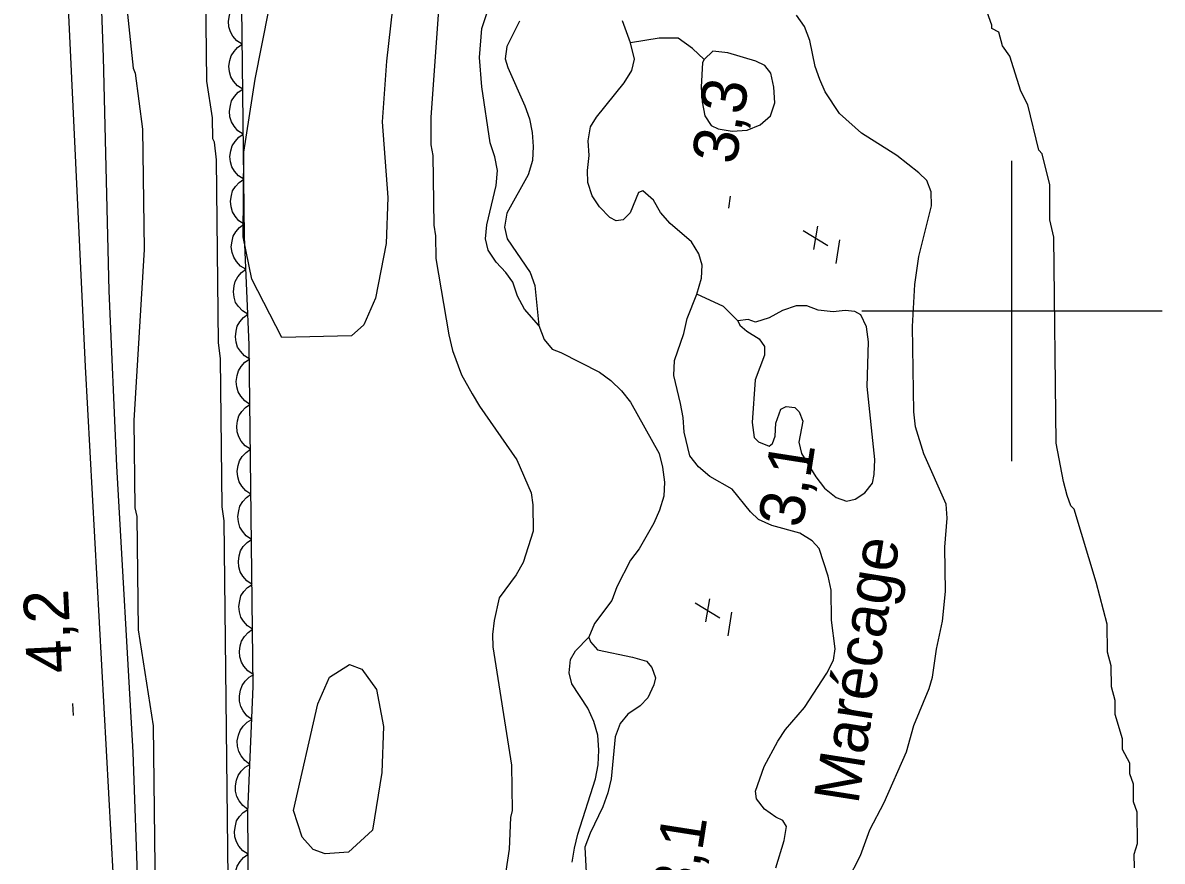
# Model space of a CAD drawing. Extents: x 282461 to 284471, y 5554090 to 5557646.
# Drawn here: x 283534.2 to 283610, y 5556563.4 to 5556619.2 of the extents above; entities that cross this region are included whole.
import ezdxf

# ---------------------------------------------------------------- set-up
doc = ezdxf.new("R2010")
doc.units = 0
for name, color, linetype in [('Niveau 1', 7, 'Continuous'), ('Niveau 2', 7, 'Continuous'), ('Niveau 21', 7, 'Continuous'), ('Niveau 3', 7, 'Continuous'), ('Niveau 4', 7, 'Continuous'), ('Niveau 44', 7, 'Continuous'), ('Niveau 61', 7, 'Continuous'), ('Niveau 7', 7, 'Continuous')]:
    doc.layers.add(name, color=color, linetype=linetype)

msp = doc.modelspace()

# ---------------------------------------------------------------- linework, layer by layer
at = {"layer": 'Niveau 1'}
for points in [[(283549.63, 5556615.42), (283551.01, 5556622.39), (283553.7, 5556631.9), (283554.8, 5556634.65), (283555.82, 5556637.75), (283556.51, 5556642.25), (283557.2, 5556642.34), (283557.75, 5556641.57), (283558.01, 5556639.81), (283560.03, 5556634.19), (283559.9, 5556632.17), (283559.86, 5556629.78), (283558.36, 5556616.64), (283558.07, 5556612.58), (283558.46, 5556607.56), (283558.34, 5556604.48), (283557.63, 5556600.84), (283556.86, 5556599.08), (283556.03, 5556598.35), (283551.4, 5556598.22), (283549.4, 5556602.11), (283548.84, 5556604.93), (283548.87, 5556610.57), (283549.63, 5556615.42)], [(283554.28, 5556563.85), (283553.49, 5556564.14), (283552.76, 5556564.96), (283552.17, 5556566.74), (283553.8, 5556573.85), (283554.58, 5556575.61), (283555.9, 5556576.46), (283556.73, 5556576.15), (283557.7, 5556574.8), (283558.17, 5556572.33), (283558.06, 5556569.27), (283557.43, 5556565.43), (283555.84, 5556563.96), (283554.28, 5556563.85)]]:
    msp.add_lwpolyline(points, dxfattribs=at)
at = {"layer": 'Niveau 2'}
for points in [[(283539.54, 5556686.09), (283538.9, 5556670.74), (283538.95, 5556666.56), (283539.07, 5556665.87), (283539.09, 5556664.36), (283539.84, 5556660.3), (283539.84, 5556659.72), (283540.09, 5556658.33), (283540.42, 5556629.98), (283540.55, 5556629.17), (283540.6, 5556624.87), (283541.51, 5556616.17), (283541.63, 5556615.82), (283542.14, 5556612.11), (283542.24, 5556604.09), (283541.55, 5556592.7), (283541.62, 5556586.89), (283541.75, 5556586.31), (283541.83, 5556578.76), (283542.84, 5556572.38), (283543.03, 5556555.54)], [(283547.88, 5556558.26), (283547.56, 5556586.03), (283547.43, 5556586.96), (283547.32, 5556596.83), (283547.19, 5556597.87), (283547.05, 5556610.07), (283546.92, 5556611.23), (283546.8, 5556611.46), (283546.78, 5556612.86), (283546.4, 5556615.29), (283546.23, 5556630.63)], [(283601.05, 5556613.72), (283600.58, 5556614.64), (283599.85, 5556616.96), (283599.38, 5556617.65), (283599.13, 5556618.57), (283598.67, 5556618.8), (283598.66, 5556619.03), (283596.02, 5556626.44)], [(283561.91, 5556621.28), (283561.31, 5556612.91), (283561.33, 5556611.05), (283561.46, 5556610.35), (283561.51, 5556605.71), (283561.63, 5556605.01), (283561.65, 5556603.5), (283562.52, 5556598.4), (283562.77, 5556597.36), (283563.37, 5556595.74), (283564.08, 5556594.47), (283564.56, 5556593.66), (283567.04, 5556590.09), (283567.99, 5556587.89), (283568.12, 5556587.08), (283568.14, 5556585.34), (283567.47, 5556583.24), (283567.01, 5556582.42), (283565.87, 5556580.89), (283565.54, 5556579.38), (283565.43, 5556578.45), (283565.44, 5556577.64), (283566.69, 5556569.75), (283566.73, 5556566.73), (283566.62, 5556566.26), (283566.53, 5556564.17), (283566.2, 5556561.96)], [(283608.15, 5556562.91), (283608.14, 5556563.84), (283608.36, 5556564.54), (283608.34, 5556566.63), (283608.1, 5556567.32), (283608.09, 5556568.48), (283607.85, 5556569.18), (283607.84, 5556569.88), (283607.36, 5556570.8), (283607.35, 5556571.5), (283606.87, 5556573.12), (283606.86, 5556574.05), (283606.62, 5556574.97), (283606.6, 5556576.37), (283606.36, 5556577.29), (283606.33, 5556579.15), (283605.61, 5556581.93), (283604.15, 5556586.8), (283603.92, 5556587.03), (283603.68, 5556587.72), (283603.43, 5556588.65), (283602.94, 5556591.2), (283602.78, 5556604.91), (283602.53, 5556606.06), (283602.51, 5556608.39), (283602.02, 5556610.47), (283601.78, 5556610.7), (283601.05, 5556613.72)]]:
    msp.add_lwpolyline(points, dxfattribs=at)
at = {"layer": 'Niveau 21'}
for points in [[(283540.19, 5556562.22), (283538.34, 5556596.29), (283537.04, 5556623.47), (283536.54, 5556636.07), (283536.18, 5556652.5), (283535.95, 5556667.31), (283535.97, 5556692.27), (283536.69, 5556714.12), (283537.28, 5556725.25), (283538.02, 5556736.58), (283539.05, 5556748.26), (283540.28, 5556760.1), (283542.69, 5556777.96), (283547.56, 5556808.1), (283549.94, 5556821.76), (283551.96, 5556832.47), (283555.67, 5556852.96), (283557.07, 5556859.9), (283558.59, 5556868.69), (283560.84, 5556880.1), (283566.77, 5556911.26)], [(283541.85, 5556561.22), (283541.51, 5556570.63), (283540.42, 5556589.67), (283539.9, 5556601.33), (283539.54, 5556616.89), (283539.11, 5556628.56), (283538.47, 5556638.72), (283537.99, 5556655.56), (283537.66, 5556663.51), (283537.68, 5556671.7), (283538.14, 5556699.04)]]:
    msp.add_lwpolyline(points, dxfattribs=at)
at = {"layer": 'Niveau 3'}
for p, q in [((283581.15, 5556606.84), (283581.27, 5556607.63)), ((283586.82, 5556604.1), (283587.07, 5556605.64)), ((283586.11, 5556605.36), (283587.74, 5556604.36)), ((283588.3, 5556603.16), (283588.54, 5556604.74)), ((283578.92, 5556580.56), (283580.55, 5556579.56)), ((283579.63, 5556579.3), (283579.88, 5556580.84)), ((283581.11, 5556578.36), (283581.35, 5556579.94)), ((283537.54, 5556573.06), (283537.5, 5556573.86))]:
    msp.add_line(p, q, dxfattribs=at)
at = {"layer": 'Niveau 4'}
for points in [[(283567.22, 5556619.3), (283566.37, 5556617.6), (283566.26, 5556616.79), (283566.44, 5556616.21), (283567.58, 5556613.66), (283567.88, 5556612.79), (283568.06, 5556611.87), (283568.13, 5556610.94), (283568.08, 5556610.01), (283567.8, 5556609.07), (283566.38, 5556606.5), (283566.22, 5556605.57), (283566.4, 5556604.81), (283567.94, 5556602.56), (283568.24, 5556601.7), (283568.5, 5556599.02), (283568.86, 5556598.1), (283569.39, 5556597.46), (283569.98, 5556597.24), (283572.55, 5556595.93), (283573.31, 5556595.36)], [(283584.28, 5556562.93), (283584.84, 5556564.74), (283585, 5556565.67), (283584.76, 5556566.08), (283584.29, 5556566.3), (283583.53, 5556566.82), (283583, 5556567.51), (283582.94, 5556568.03), (283583.5, 5556569.66), (283584.41, 5556571.36), (283584.92, 5556572.12), (283586.19, 5556573.59), (283587.67, 5556575.88), (283588.13, 5556576.75), (283588.23, 5556577.51), (283587.98, 5556579.42), (283587.96, 5556581.4), (283587.77, 5556582.33), (283587.17, 5556584.18), (283586.7, 5556584.7), (283585.88, 5556585.21), (283584.01, 5556585.72), (283583.13, 5556586.11), (283582.6, 5556586.63), (283581.37, 5556588.13), (283579.9, 5556588.98), (283579.14, 5556589.61), (283578.55, 5556590.36), (283578.18, 5556591.93), (283578.11, 5556592.91), (283577.93, 5556593.84), (283577.5, 5556595.7), (283577.54, 5556596.69), (283578.16, 5556598.5), (283578.38, 5556599.49), (283579.02, 5556601.12), (283579.34, 5556602.17), (283579.39, 5556603.04), (283579.15, 5556603.8), (283578.67, 5556604.61), (283577.26, 5556605.81), (283576.61, 5556606.56), (283576.14, 5556607.37), (283575.43, 5556608), (283575.14, 5556607.88), (283574.58, 5556606.54), (283574.12, 5556606.07), (283573.65, 5556606), (283573.24, 5556606.23), (283572.54, 5556606.92), (283572.06, 5556607.67), (283571.76, 5556608.54), (283571.75, 5556609.35), (283571.86, 5556610.34), (283571.79, 5556611.33), (283571.95, 5556612.26), (283572.35, 5556612.9), (283574.19, 5556615.19), (283574.7, 5556616.01), (283574.87, 5556616.77), (283574.61, 5556617.86), (283574.08, 5556619.32)], [(283579.52, 5556616.75), (283578.73, 5556617.48), (283577.79, 5556618.17), (283576.51, 5556618.16), (283574.61, 5556617.86)], [(283584.21, 5556613.86), (283584.14, 5556614.9), (283583.95, 5556615.83), (283583.54, 5556616.35), (283582.95, 5556616.63), (283581.08, 5556617.19), (283580.09, 5556617.3), (283579.52, 5556616.75), (283579.41, 5556616.53), (283579.31, 5556614.9), (283579.38, 5556613.92), (283579.56, 5556612.99), (283579.98, 5556612.35), (283580.45, 5556612.13), (283581.38, 5556611.96), (283582.37, 5556612.03), (283583.23, 5556612.39), (283583.93, 5556612.98), (283584.21, 5556613.86)], [(283581.76, 5556599.35), (283580.79, 5556600.3), (283579.02, 5556601.12)], [(283587.1, 5556600.05), (283586.34, 5556600.33), (283585.64, 5556600.33), (283584.72, 5556600.02), (283583.85, 5556599.55), (283582.92, 5556599.25), (283582.45, 5556599.42), (283581.76, 5556599.35), (283581.88, 5556599.06), (283582.35, 5556598.66), (283583.17, 5556598.15), (283583.52, 5556597.63), (283583.53, 5556597.05), (283582.91, 5556595.41), (283582.71, 5556592.56), (283582.84, 5556591.57), (283583.13, 5556591.29), (283583.83, 5556591), (283584.06, 5556591.18), (283584.23, 5556591.65), (283584.28, 5556592.52), (283584.62, 5556593.45), (283584.96, 5556593.63), (283585.55, 5556593.58), (283585.84, 5556593.29), (283586.08, 5556592.66), (283585.81, 5556591.26), (283585.99, 5556590.51), (283586.94, 5556588.95), (283587.53, 5556588.2), (283588.29, 5556587.57), (283588.99, 5556587.34), (283589.57, 5556587.47), (283590.21, 5556587.88), (283590.72, 5556588.53), (283590.83, 5556589.11), (283590.88, 5556590.1), (283590.36, 5556594.97), (283590.44, 5556597.94), (283590.31, 5556598.93), (283589.95, 5556599.74), (283589.54, 5556599.96), (283588.9, 5556600.02), (283588.09, 5556599.95), (283587.1, 5556600.05)], [(283573.31, 5556595.36), (283574.02, 5556594.67), (283574.61, 5556593.92), (283576.51, 5556590.51), (283576.75, 5556589.59), (283576.88, 5556588.6), (283576.83, 5556587.67), (283576.55, 5556586.73), (283576.16, 5556585.86), (283575.19, 5556584.16), (283574.62, 5556583.4), (283573.71, 5556581.64), (283573.37, 5556580.71), (283572.22, 5556579.19), (283571.84, 5556578.27), (283571.95, 5556577.96), (283572.42, 5556577.44), (283574.75, 5556576.95), (283575.68, 5556576.67), (283576.04, 5556576.26), (283576.28, 5556575.57), (283576.17, 5556575.1), (283575.77, 5556574.23), (283575.25, 5556573.7), (283574.44, 5556573.16), (283573.93, 5556572.52), (283573.59, 5556571.64), (283573.33, 5556568.85), (283573.11, 5556567.92), (283572.77, 5556566.98), (283571.92, 5556565.23), (283571.58, 5556564.3), (283571.66, 5556562.61)]]:
    msp.add_lwpolyline(points, dxfattribs=at)
at = {"layer": 'Niveau 44'}
for points in [[(283549.19, 5556561.05), (283549.13, 5556566.62), (283549.5, 5556574.99), (283549.23, 5556597.75), (283548.91, 5556604.94), (283548.62, 5556629.79), (283548.3, 5556637.68), (283547.83, 5556678.09), (283548.47, 5556682.98), (283549.84, 5556685.32), (283552.98, 5556686.62), (283555.77, 5556686.88), (283557.16, 5556686.67), (283559.51, 5556686.82)], [(283548.76, 5556617.76), (283548.41, 5556617.99), (283548.15, 5556618.3), (283547.98, 5556618.58), (283547.88, 5556618.92), (283547.85, 5556619.29), (283547.91, 5556619.67), (283547.99, 5556619.98), (283548.18, 5556620.28), (283548.43, 5556620.55), (283548.73, 5556620.76)], [(283548.8, 5556614.76), (283548.45, 5556614.99), (283548.19, 5556615.3), (283548.01, 5556615.58), (283547.92, 5556615.92), (283547.88, 5556616.29), (283547.94, 5556616.67), (283548.03, 5556616.98), (283548.22, 5556617.28), (283548.46, 5556617.55), (283548.76, 5556617.76)], [(283548.83, 5556611.76), (283548.48, 5556611.99), (283548.22, 5556612.31), (283548.05, 5556612.59), (283547.95, 5556612.93), (283547.92, 5556613.29), (283547.98, 5556613.67), (283548.06, 5556613.99), (283548.25, 5556614.28), (283548.5, 5556614.56), (283548.8, 5556614.76)], [(283548.87, 5556608.77), (283548.52, 5556609), (283548.26, 5556609.31), (283548.08, 5556609.59), (283547.99, 5556609.93), (283547.95, 5556610.29), (283548.01, 5556610.67), (283548.1, 5556610.99), (283548.29, 5556611.28), (283548.53, 5556611.56), (283548.83, 5556611.76)], [(283548.9, 5556605.77), (283548.55, 5556606), (283548.29, 5556606.31), (283548.12, 5556606.59), (283548.02, 5556606.93), (283547.99, 5556607.3), (283548.05, 5556607.68), (283548.13, 5556607.99), (283548.32, 5556608.29), (283548.57, 5556608.56), (283548.87, 5556608.77)], [(283549.01, 5556602.77), (283548.65, 5556602.99), (283548.38, 5556603.3), (283548.2, 5556603.57), (283548.09, 5556603.9), (283548.04, 5556604.27), (283548.09, 5556604.65), (283548.16, 5556604.97), (283548.35, 5556605.27), (283548.58, 5556605.55), (283548.87, 5556605.77)], [(283549.14, 5556599.78), (283548.78, 5556600), (283548.51, 5556600.3), (283548.33, 5556600.57), (283548.23, 5556600.91), (283548.18, 5556601.28), (283548.22, 5556601.66), (283548.3, 5556601.97), (283548.48, 5556602.28), (283548.72, 5556602.56), (283549.01, 5556602.77)], [(283549.27, 5556596.78), (283548.92, 5556597), (283548.65, 5556597.31), (283548.46, 5556597.58), (283548.36, 5556597.91), (283548.31, 5556598.28), (283548.36, 5556598.66), (283548.43, 5556598.98), (283548.61, 5556599.28), (283548.85, 5556599.56), (283549.14, 5556599.78)], [(283549.28, 5556593.78), (283548.93, 5556594.01), (283548.67, 5556594.33), (283548.49, 5556594.61), (283548.4, 5556594.95), (283548.36, 5556595.31), (283548.42, 5556595.69), (283548.51, 5556596.01), (283548.7, 5556596.3), (283548.95, 5556596.58), (283549.24, 5556596.78)], [(283549.31, 5556590.79), (283548.96, 5556591.02), (283548.7, 5556591.33), (283548.53, 5556591.61), (283548.44, 5556591.95), (283548.4, 5556592.32), (283548.46, 5556592.69), (283548.54, 5556593.01), (283548.73, 5556593.3), (283548.98, 5556593.58), (283549.28, 5556593.78)], [(283549.35, 5556587.79), (283549, 5556588.02), (283548.74, 5556588.33), (283548.56, 5556588.61), (283548.47, 5556588.95), (283548.43, 5556589.32), (283548.49, 5556589.7), (283548.58, 5556590.01), (283548.77, 5556590.31), (283549.02, 5556590.58), (283549.31, 5556590.79)], [(283549.38, 5556584.79), (283549.04, 5556585.02), (283548.78, 5556585.33), (283548.6, 5556585.61), (283548.51, 5556585.95), (283548.47, 5556586.32), (283548.53, 5556586.7), (283548.61, 5556587.01), (283548.8, 5556587.31), (283549.05, 5556587.58), (283549.35, 5556587.79)], [(283549.42, 5556581.79), (283549.07, 5556582.02), (283548.81, 5556582.34), (283548.64, 5556582.62), (283548.54, 5556582.95), (283548.51, 5556583.32), (283548.57, 5556583.7), (283548.65, 5556584.02), (283548.84, 5556584.31), (283549.09, 5556584.59), (283549.38, 5556584.79)], [(283549.45, 5556578.8), (283549.11, 5556579.03), (283548.85, 5556579.34), (283548.67, 5556579.62), (283548.58, 5556579.96), (283548.54, 5556580.32), (283548.6, 5556580.7), (283548.68, 5556581.02), (283548.88, 5556581.31), (283549.12, 5556581.59), (283549.42, 5556581.79)], [(283549.49, 5556575.8), (283549.14, 5556576.03), (283548.88, 5556576.34), (283548.71, 5556576.62), (283548.61, 5556576.96), (283548.58, 5556577.33), (283548.64, 5556577.71), (283548.72, 5556578.02), (283548.91, 5556578.32), (283549.16, 5556578.59), (283549.45, 5556578.8)], [(283549.4, 5556572.8), (283549.07, 5556573.05), (283548.83, 5556573.38), (283548.67, 5556573.67), (283548.59, 5556574.01), (283548.58, 5556574.38), (283548.66, 5556574.75), (283548.76, 5556575.06), (283548.97, 5556575.35), (283549.23, 5556575.61), (283549.54, 5556575.8)], [(283549.27, 5556569.81), (283548.94, 5556570.06), (283548.69, 5556570.38), (283548.53, 5556570.67), (283548.46, 5556571.02), (283548.44, 5556571.38), (283548.52, 5556571.76), (283548.63, 5556572.07), (283548.83, 5556572.35), (283549.1, 5556572.61), (283549.4, 5556572.8)], [(283549.14, 5556566.81), (283548.8, 5556567.06), (283548.56, 5556567.39), (283548.4, 5556567.68), (283548.33, 5556568.02), (283548.31, 5556568.39), (283548.39, 5556568.76), (283548.49, 5556569.07), (283548.7, 5556569.36), (283548.96, 5556569.62), (283549.27, 5556569.81)], [(283549.16, 5556563.82), (283548.81, 5556564.05), (283548.55, 5556564.36), (283548.38, 5556564.64), (283548.28, 5556564.98), (283548.25, 5556565.34), (283548.31, 5556565.72), (283548.39, 5556566.04), (283548.58, 5556566.33), (283548.83, 5556566.61), (283549.13, 5556566.81)], [(283549.19, 5556560.82), (283548.84, 5556561.05), (283548.59, 5556561.36), (283548.41, 5556561.64), (283548.32, 5556561.98), (283548.28, 5556562.35), (283548.34, 5556562.73), (283548.43, 5556563.04), (283548.62, 5556563.34), (283548.86, 5556563.61), (283549.16, 5556563.82)]]:
    msp.add_lwpolyline(points, dxfattribs=at)
at = {"layer": 'Niveau 61'}
for points in [[(283600, 5556590), (283600, 5556610)], [(283590, 5556600), (283610, 5556600)]]:
    msp.add_lwpolyline(points, dxfattribs=at)
at = {"layer": 'Niveau 7'}
for points in [[(283568.5, 5556599.02), (283567.56, 5556600.12), (283567.08, 5556600.98), (283566.78, 5556601.91), (283566.31, 5556602.55), (283565.66, 5556603.24), (283565.13, 5556604.04), (283564.95, 5556604.8), (283565.05, 5556605.73), (283565.66, 5556608.35), (283565.76, 5556609.34), (283565.58, 5556610.27), (283565.28, 5556611.2), (283564.71, 5556614.91), (283564.57, 5556616.88), (283564.72, 5556618.8), (283565.34, 5556620.67)], [(283595.58, 5556581.31), (283595.54, 5556584.28), (283595.69, 5556586.2), (283595.63, 5556587.13), (283594.13, 5556590.48), (283593.59, 5556592.28), (283593.46, 5556593.27), (283593.39, 5556598.96), (283593.54, 5556601.75), (283593.8, 5556603.62), (283594.64, 5556607), (283594.63, 5556607.93), (283594.33, 5556608.68), (283593.8, 5556609.2), (283592.33, 5556610.34), (283589.99, 5556611.83), (283588.52, 5556613.15), (283587.57, 5556614.59), (283587.21, 5556615.4), (283586.91, 5556616.27), (283586.54, 5556618.01), (283586.18, 5556618.94), (283585.65, 5556619.69)], [(283589.05, 5556562.06), (283589.91, 5556563.75), (283590.53, 5556565.44), (283591.49, 5556567.26), (283592.97, 5556570.65), (283593.47, 5556572.4), (283594.49, 5556574.85), (283594.71, 5556575.61), (283594.98, 5556577.47), (283595.37, 5556579.34), (283595.58, 5556581.31)], [(283570.72, 5556563.3), (283570.88, 5556564.23), (283571.11, 5556565.16), (283572.28, 5556568.84), (283572.45, 5556569.77), (283572.5, 5556570.76), (283572.43, 5556571.75), (283572.18, 5556572.67), (283571.76, 5556573.54), (283570.7, 5556575.16), (283570.52, 5556575.91), (283570.62, 5556576.78), (283570.96, 5556577.37), (283571.84, 5556578.27)]]:
    msp.add_lwpolyline(points, dxfattribs=at)

# ---------------------------------------------------------------- texts
at = {"layer": 'Niveau 3'}
for s, rotation, p in [('3,3  ', 81.09575, (283581.63, 5556609.68)), ('    3,1', 81.0958, (283585.36, 5556581.09)), ('4,2  ', 92.79014, (283537.44, 5556575.94)), ('    3,1', 81.0958, (283578.17, 5556556.29))]:
    msp.add_text(s, height=3, rotation=rotation, dxfattribs=at).set_placement(p)
at = {"layer": 'Niveau 7'}
msp.add_text('Marécage', height=3, rotation=81.0598, dxfattribs=at).set_placement((283589.76, 5556567.09))

doc.saveas('drawing.dxf')
